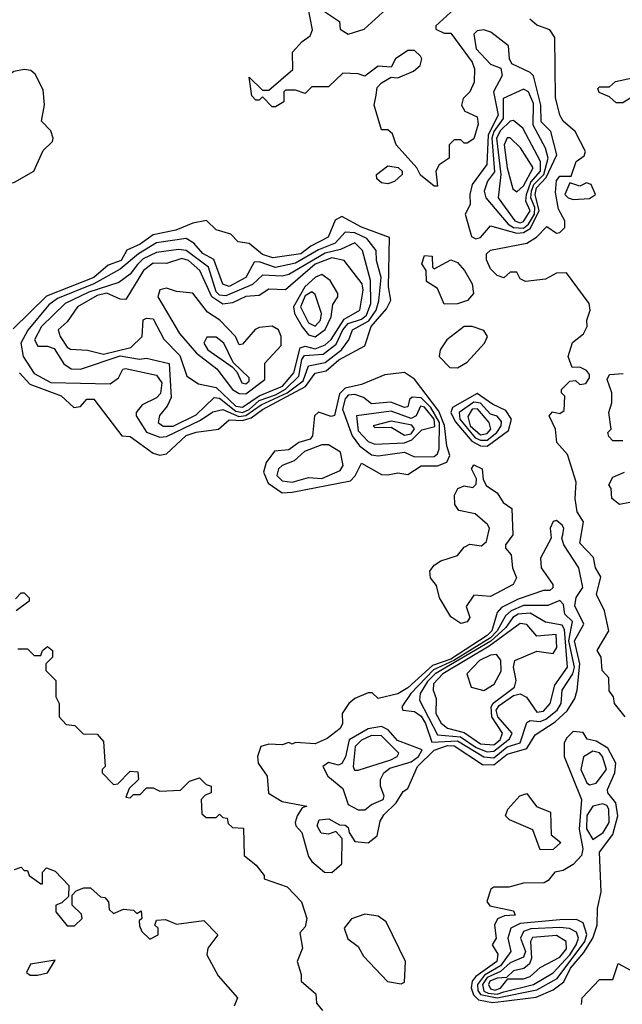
# Model space of a CAD drawing. Extents: x 2889633 to 3052318, y 540750 to 918690.
# Tile 610 of 656: x 2981261 to 2983084, y 845135 to 848114. Entities that reach past the tile are written whole.
import ezdxf

# ---------------------------------------------------------------- set-up
doc = ezdxf.new("R2010")
doc.units = 0

msp = doc.modelspace()

# ---------------------------------------------------------------- linework, layer by layer
at = {"layer": '0CON02XD'}
for points in [[(2982586.7, 848155), (2982520, 848095), (2982520, 848085), (2982545, 848072.5), (2982565, 848072.5), (2982630, 847985), (2982636.9, 847965), (2982635.7, 847924.3), (2982622.5, 847895), (2982602.5, 847875), (2982597.5, 847855), (2982607, 847837), (2982645, 847820), (2982648, 847798), (2982635, 847753.3), (2982615, 847740), (2982605, 847740), (2982595, 847750), (2982575, 847750), (2982560, 847735), (2982560, 847695), (2982530, 847675), (2982520, 847655), (2982525, 847610), (2982515, 847610), (2982473.6, 847643.6), (2982462.5, 847665), (2982400, 847735), (2982388.3, 847768.3), (2982375, 847780), (2982355, 847780), (2982333.3, 847855), (2982338.8, 847885), (2982342, 847908), (2982355, 847922.5), (2982385, 847940), (2982405, 847937.5), (2982451.7, 847958.3), (2982472.5, 847975), (2982477.5, 847995), (2982473, 848003), (2982455, 848020), (2982435, 848020), (2982397.5, 847995), (2982385, 847970), (2982345, 847972.5), (2982305, 847942.5), (2982285, 847950), (2982238.3, 847951.7), (2982195, 847910), (2982145, 847910), (2982125, 847890), (2982095, 847900), (2982065, 847900), (2982060, 847895), (2982060, 847865), (2982035, 847850), (2982025, 847850), (2981995, 847880), (2981985, 847870), (2981975, 847870), (2981963, 847883), (2981955, 847940), (2981995, 847900), (2982015, 847900), (2982087.5, 847962.5), (2982086.2, 848015), (2982115, 848047.5), (2982140, 848065), (2982146.7, 848083.3), (2982132.5, 848155)], [(2982174, 848144), (2982228.3, 848108.3), (2982230, 848085), (2982255, 848070), (2982302.5, 848085), (2982370, 848145)], [(2983092.5, 846005), (2983060, 846045), (2983057.5, 846065), (2983043.8, 846083.8), (2983042.5, 846122.5), (2983022.5, 846145), (2983020, 846185), (2983007.5, 846205), (2983043.3, 846265), (2983030, 846325), (2983005.8, 846375), (2983018.3, 846428.3), (2983002.5, 846455), (2982997, 846487), (2982955, 846530), (2982966.7, 846595), (2982947.5, 846625), (2982941.2, 846665), (2982943.8, 846715), (2982917.9, 846797.9), (2982886.2, 846835), (2982881.2, 846875), (2982862.5, 846915), (2982873, 846927), (2982895, 846922.5), (2982908.3, 846931.7), (2982910, 846975), (2982900, 846985), (2982900, 846995), (2982925, 847020), (2982941.7, 847021.7), (2982955, 847010), (2982973, 847013), (2982985, 847030), (2982985, 847040), (2982975, 847052.5), (2982955, 847062.5), (2982931.7, 847061.7), (2982920, 847095), (2982932.7, 847137.3), (2982966.4, 847163.6), (2982977.5, 847185), (2982976.7, 847205), (2982986.2, 847235), (2982983.8, 847255), (2982915, 847347.5), (2982885, 847346.7), (2982851.7, 847328.3), (2982791.2, 847321.2), (2982775, 847330), (2982765, 847350), (2982745, 847350), (2982725, 847332.5), (2982705, 847340), (2982685, 847360), (2982673, 847387), (2982673.3, 847405), (2982685, 847416), (2982795, 847438), (2982824.4, 847455.6), (2982855, 847487.5), (2982885, 847467.5), (2982895, 847470), (2982910, 847485), (2982910, 847505), (2982890.7, 847540.7), (2982881.2, 847591.2), (2982885, 847627.5), (2982895, 847640), (2982929.3, 847640.7), (2982944, 847685), (2982968.3, 847701.7), (2982972.5, 847715), (2982941.2, 847775), (2982905, 847806.2), (2982894.3, 847824.3), (2982881.7, 847878.3), (2982879.3, 848059.3), (2982865, 848082.5), (2982825, 848096.7), (2982804, 848115)], [(2982640.5, 847450.5), (2982655, 847454.3), (2982685, 847490), (2982765, 847468), (2982785, 847469.7), (2982805, 847482.1), (2982831.9, 847535), (2982820.4, 847585), (2982824.7, 847605), (2982853.9, 847636.1), (2982885.7, 847705), (2982867.5, 847775), (2982838.6, 847805), (2982837.5, 847855), (2982815, 847943.3), (2982805, 847953.8), (2982750, 847980), (2982742.5, 847995), (2982740, 848035), (2982686.1, 848076.1), (2982665, 848083.3), (2982645, 848080), (2982635, 848070), (2982642.2, 848025), (2982685, 847978.8), (2982716.7, 847966.7), (2982720, 847945), (2982694.4, 847895), (2982707.9, 847825), (2982678.2, 847765), (2982674.1, 847675.9), (2982630, 847615), (2982622.5, 847585), (2982623.8, 847555), (2982608, 847525), (2982627.7, 847457.7), (2982640.5, 847450.5)], [(2981235, 847618.8), (2981245, 847622), (2981304.2, 847655.8), (2981331.7, 847718.3), (2981360, 847745), (2981362.5, 847755), (2981355, 847777.5), (2981327, 847807), (2981335.9, 847855.9), (2981331.7, 847901.7), (2981308.3, 847948.3), (2981295, 847960), (2981275, 847962.5), (2981243, 847957), (2981205, 847927.5), (2981188, 847865), (2981145.7, 847824.3), (2981133.6, 847786.4), (2981148.1, 847745), (2981153.8, 847693.8), (2981185, 847667.5), (2981220, 847625), (2981235, 847618.8)], [(2983145, 847860), (2983130, 847865), (2983115, 847880), (2983085, 847862.5), (2983065, 847862.5), (2983045, 847880), (2983013.6, 847893.6), (2983010, 847905), (2983015, 847910), (2983045, 847910), (2983063, 847927), (2983115, 847937.5), (2983126.7, 847925), (2983130, 847905), (2983156.2, 847885), (2983155, 847870), (2983145, 847860)], [(2982785, 847483.2), (2982800, 847495), (2982817.8, 847525), (2982819.6, 847545), (2982806.8, 847575), (2982809.2, 847595), (2982816.1, 847615), (2982845.9, 847645), (2982860, 847695), (2982851.4, 847725), (2982814.4, 847795), (2982815, 847860), (2982800, 847895), (2982785, 847903.3), (2982723.8, 847875), (2982723.5, 847815), (2982695, 847775.7), (2982688.7, 847755), (2982697.1, 847652.9), (2982676.2, 847625), (2982666.2, 847595), (2982671.2, 847575), (2982738.6, 847495), (2982755, 847484.6), (2982785, 847483.2)], [(2982775, 847499.4), (2982785, 847503.1), (2982805.4, 847535), (2982792.2, 847565), (2982793.6, 847585), (2982807.4, 847622.6), (2982836.1, 847655), (2982836.7, 847685), (2982783.3, 847785), (2982755, 847808.8), (2982745, 847806.2), (2982715, 847778.1), (2982703.1, 847755), (2982716.5, 847645), (2982708, 847575), (2982758.8, 847505), (2982775, 847499.4)], [(2982765, 847592.5), (2982785, 847611.2), (2982814.2, 847665), (2982775.5, 847725.5), (2982745, 847756.7), (2982735, 847756.7), (2982726.2, 847735), (2982735.8, 847665), (2982752.3, 847602.3), (2982765, 847592.5)], [(2982375, 847616.7), (2982355, 847620), (2982341.7, 847631.7), (2982340, 847645), (2982375, 847671.2), (2982406.2, 847666.2), (2982417.5, 847655), (2982417.5, 847645), (2982395, 847623.8), (2982375, 847616.7)], [(2982935, 847570), (2982985, 847572.5), (2983002.5, 847585), (2982990, 847615), (2982975, 847620), (2982955, 847610), (2982925, 847620), (2982910, 847585), (2982920, 847575), (2982935, 847570)], [(2981685, 846796.2), (2981705, 846800), (2981765, 846855.8), (2981795, 846866), (2981862.5, 846875), (2981895, 846902.9), (2981935, 846900.8), (2981960.8, 846909.2), (2981995, 846934.4), (2982126, 847004), (2982155, 847044), (2982188.3, 847051.7), (2982226, 847085), (2982305, 847126.7), (2982324.4, 847185), (2982370.8, 847239.2), (2982384, 847265), (2982376.9, 847305), (2982380, 847455), (2982295, 847486.2), (2982235, 847518), (2982215, 847506.7), (2982194.2, 847455.8), (2982141.5, 847428.5), (2982111.2, 847405), (2982027, 847393), (2981995, 847402.9), (2981955, 847436.2), (2981921.7, 847441.7), (2981900, 847465), (2981855, 847477.5), (2981826.4, 847506.4), (2981785, 847498), (2981733.1, 847476.9), (2981665, 847462.5), (2981625, 847434.2), (2981585, 847416.7), (2981568, 847385), (2981528.9, 847371.1), (2981485, 847333.5), (2981342.5, 847277.5), (2981241.7, 847178.3)], [(2981685, 846850.8), (2981705, 846852.5), (2981808.2, 846901.8), (2981845, 846927.5), (2981875, 846934), (2981923.7, 846913.7), (2981945, 846915.9), (2981991.2, 846948.8), (2982070, 846985), (2982118.4, 847021.6), (2982135, 847066.2), (2982185, 847077.1), (2982234.6, 847115.4), (2982256.2, 847145), (2982268, 847175), (2982317.4, 847202.6), (2982338.9, 847235), (2982346.9, 847263.1), (2982354.2, 847334.2), (2982340, 847385), (2982338.8, 847415), (2982311.3, 847451.3), (2982275, 847468.9), (2982245, 847471.2), (2982215, 847437.1), (2982165, 847417.5), (2982095, 847376.7), (2982035, 847364.4), (2981985, 847380.8), (2981970, 847380), (2981945, 847333.8), (2981895, 847306.2), (2981875, 847313.3), (2981848.5, 847388.5), (2981815, 847406), (2981787.3, 847437.3), (2981765, 847452), (2981675, 847438.1), (2981620.8, 847405), (2981565, 847358.6), (2981485.3, 847314.7), (2981375, 847270), (2981349.3, 847250.7), (2981285.5, 847174.5), (2981264, 847135), (2981272, 847095), (2981305, 847043.3), (2981355, 847016), (2981535, 847012.5), (2981559.5, 847030.5), (2981573.3, 847056.7), (2981581.2, 847058.8), (2981675, 847038), (2981690.6, 847015), (2981687.4, 846982.6), (2981675, 846970), (2981631.7, 846948.3), (2981613.3, 846925), (2981613.3, 846915), (2981645, 846866.2), (2981685, 846850.8)], [(2981695, 846883.8), (2981725, 846884.4), (2981795, 846918.6), (2981849.5, 846970.5), (2981865, 846968.6), (2981915, 846928.9), (2981935, 846925.4), (2981955, 846934.6), (2981985, 846961.5), (2982035, 846978.7), (2982065, 846996.2), (2982105.5, 847035), (2982114, 847086), (2982122.1, 847097.9), (2982178.6, 847101.4), (2982217.9, 847132.1), (2982238.1, 847175), (2982255, 847194.3), (2982295, 847207.8), (2982309.8, 847220.2), (2982323.1, 847255), (2982321.9, 847325), (2982297.5, 847415), (2982275, 847438.8), (2982231.5, 847418.5), (2982185, 847407.5), (2982075, 847342.5), (2982055, 847337.5), (2981995, 847341.2), (2981965, 847312.5), (2981885, 847277.8), (2981865, 847280), (2981855, 847290), (2981832.5, 847365), (2981765, 847415.7), (2981741.7, 847418.3), (2981675, 847409.2), (2981635, 847390.6), (2981617.4, 847372.6), (2981595, 847344), (2981561.2, 847318.8), (2981470.6, 847289.4), (2981398.8, 847255), (2981327.1, 847185), (2981306.2, 847145), (2981316.4, 847126.4), (2981345, 847126.2), (2981365, 847118.8), (2981395, 847072.5), (2981417, 847057), (2981445, 847056.7), (2981565, 847097.1), (2981623.3, 847086.7), (2981645, 847090), (2981713.3, 847073.3), (2981718.8, 846971.2), (2981707.5, 846945), (2981683.9, 846916.1), (2981680, 846895), (2981695, 846883.8)], [(2981935, 846941.5), (2981985, 846976.1), (2982055.6, 847005), (2982090, 847045), (2982109.1, 847120.9), (2982124.4, 847125.6), (2982155, 847117.5), (2982185, 847130.5), (2982203.5, 847146.5), (2982242.1, 847207.9), (2982290, 847235), (2982300, 847295), (2982297.1, 847315), (2982242.5, 847385), (2982205, 847393.1), (2982155, 847373.8), (2982065, 847296.2), (2982015, 847298.8), (2981985, 847278.8), (2981945, 847276), (2981905, 847257.1), (2981875, 847253.3), (2981842.2, 847275), (2981805.8, 847355), (2981771.2, 847385), (2981751.2, 847391.2), (2981705, 847375.7), (2981665, 847377.1), (2981635.8, 847355), (2981582.5, 847267.5), (2981565, 847268), (2981525, 847286.7), (2981495, 847279.1), (2981435.8, 847245), (2981405, 847200), (2981377.5, 847175), (2981383.3, 847155), (2981405, 847123.3), (2981415, 847116.7), (2981466.4, 847113.6), (2981515, 847102.2), (2981597.6, 847122.4), (2981631.2, 847155), (2981634.2, 847205.8), (2981645, 847211.2), (2981665, 847208.8), (2981697.1, 847147.1), (2981745, 847098), (2981766.7, 847035), (2981802.3, 847012.3), (2981855, 847001.4), (2981914.4, 846945), (2981935, 846941.5)], [(2982545, 847253.3), (2982525, 847300), (2982491.7, 847321.7), (2982490, 847355), (2982477.5, 847375), (2982485, 847400), (2982508.3, 847398.3), (2982510, 847365), (2982515, 847360), (2982565, 847387.5), (2982585, 847378.8), (2982606, 847355), (2982630, 847315), (2982633.8, 847285), (2982615.7, 847264.3), (2982585, 847253.8), (2982545, 847253.3)], [(2982155, 847154.5), (2982185, 847176), (2982203.1, 847215), (2982208, 847252), (2982223.3, 847275), (2982223.3, 847285), (2982200, 847325), (2982175, 847342.5), (2982156.2, 847335), (2982123.5, 847305), (2982089.5, 847245), (2982091.9, 847225), (2982115, 847184.2), (2982135, 847160.6), (2982155, 847154.5)], [(2981945, 846981.8), (2982002.5, 847025), (2982002.5, 847075), (2982051.7, 847128.3), (2982052, 847155), (2982044, 847175), (2982025, 847186.9), (2981985, 847182.5), (2981973.3, 847176.7), (2981935, 847132.5), (2981925, 847130), (2981913.3, 847155), (2981866.2, 847205), (2981828.9, 847228.9), (2981785, 847286), (2981735, 847291.2), (2981705, 847301.2), (2981685, 847296.7), (2981678.8, 847275), (2981744.5, 847164.5), (2981796, 847105), (2981857.2, 847057.2), (2981904.4, 846995), (2981925, 846983.3), (2981945, 846981.8)], [(2982155, 847186.7), (2982171.2, 847205), (2982174, 847225), (2982155, 847282.5), (2982145, 847290), (2982125, 847278), (2982110.6, 847245), (2982135, 847196.7), (2982155, 847186.7)], [(2982585, 847060), (2982615, 847077.5), (2982666.7, 847135), (2982676.2, 847155), (2982665, 847173.3), (2982630, 847185), (2982605, 847185.7), (2982552.5, 847145), (2982532.5, 847115), (2982530, 847095), (2982561.7, 847061.7), (2982585, 847060)], [(2981945, 847012.5), (2981955, 847020), (2981955, 847030), (2981906.7, 847076.7), (2981878.8, 847135), (2981855, 847153.3), (2981827, 847153), (2981817.5, 847135), (2981830, 847115), (2981903.3, 847063.3), (2981918.3, 847048.3), (2981932.5, 847015), (2981945, 847012.5)], [(2981260, 847045), (2981291.5, 847011.5), (2981386.1, 846976.1), (2981425, 846940), (2981445, 846943.3), (2981464.1, 846965.9), (2981485.7, 846965.7), (2981570, 846855), (2981595, 846852.5), (2981665, 846802), (2981685, 846796.2)], [(2982055, 846682.5), (2982085, 846684), (2982261.7, 846718.3), (2982276.1, 846733.9), (2982295, 846772.5), (2982355, 846737.5), (2982375, 846736.7), (2982405, 846742.5), (2982435, 846737.5), (2982475, 846764), (2982525, 846764.3), (2982553.3, 846775), (2982562.5, 846795), (2982552.5, 846825), (2982546.2, 846886.2), (2982529.1, 846929.1), (2982455, 847026.2), (2982425, 847046.2), (2982365, 847039.2), (2982295, 847010), (2982245, 846999.4), (2982228, 846982), (2982213.3, 846916.7), (2982203.6, 846913.6), (2982165, 846926.7), (2982152.5, 846915), (2982146.2, 846855), (2982140, 846845), (2982105.8, 846834.2), (2982075, 846812.5), (2982031.7, 846808.3), (2982006.2, 846773.8), (2981998.8, 846745), (2982012.1, 846712.1), (2982055, 846682.5)], [(2983085, 846840), (2983055, 846840), (2983043, 846853), (2983040, 846865), (2983050, 846875), (2983043.3, 846925), (2983052.5, 846955), (2983052.5, 846985), (2983037.5, 847025), (2983045, 847040), (2983086.4, 847043.6)], [(2982455, 846790.8), (2982515, 846792.5), (2982525, 846800), (2982530, 846815), (2982530.6, 846895), (2982505, 846940.5), (2982475, 846970), (2982448, 846972), (2982440, 846965), (2982435, 846942.5), (2982425, 846940), (2982383.6, 846956.4), (2982325, 846952), (2982300.8, 846970.8), (2982275, 846980), (2982255, 846977.5), (2982245, 846966.2), (2982237.5, 846935), (2982266.9, 846855), (2982289.2, 846825), (2982325, 846797.5), (2982345.8, 846794.2), (2982425, 846805.8), (2982455, 846790.8)], [(2982675, 846823.3), (2982739.3, 846870.7), (2982748.6, 846905), (2982731.3, 846931.3), (2982690.7, 846950.7), (2982645, 846982.5), (2982569.7, 846940.3), (2982565.6, 846925), (2982578.1, 846898.1), (2982628.4, 846838.4), (2982655, 846824.5), (2982675, 846823.3)], [(2982335, 846830), (2982425, 846833.3), (2982447.3, 846842.7), (2982477.4, 846872.6), (2982517.1, 846882.9), (2982515, 846905.6), (2982485, 846941.9), (2982473.8, 846945), (2982460, 846915), (2982445, 846907.5), (2982385, 846928.9), (2982280, 846915), (2982285, 846870), (2982315, 846838), (2982335, 846830)], [(2982655, 846841.5), (2982675, 846842.1), (2982704.4, 846865), (2982717.5, 846885), (2982718.3, 846898.3), (2982705, 846913.8), (2982685, 846920.8), (2982655, 846953.1), (2982635, 846957.1), (2982590.8, 846925), (2982592.5, 846905), (2982638.6, 846848.6), (2982655, 846841.5)], [(2982655, 846857.3), (2982675, 846861.9), (2982685.6, 846875), (2982681.4, 846895), (2982646, 846936), (2982630, 846935), (2982616.6, 846913.4), (2982623.8, 846885), (2982655, 846857.3)], [(2982425, 846857.1), (2982445, 846861.1), (2982455.6, 846875.6), (2982447.4, 846887.4), (2982385, 846898.8), (2982330, 846885), (2982335, 846880), (2982385, 846881.2), (2982425, 846857.1)], [(2982085, 846714.3), (2982135, 846728.8), (2982175, 846725.7), (2982230.5, 846749.5), (2982239.2, 846765), (2982231.2, 846805), (2982195, 846828), (2982175, 846828), (2982122.6, 846807.4), (2982091.2, 846778.8), (2982054.5, 846765.5), (2982043.8, 846755), (2982038.8, 846735), (2982055, 846718.8), (2982085, 846714.3)], [(2982595, 846287.5), (2982565, 846307.5), (2982531.2, 846365), (2982521.7, 846401.7), (2982503.8, 846425), (2982501.2, 846445), (2982515, 846463.3), (2982535, 846476.7), (2982585, 846492.5), (2982605, 846517.5), (2982623, 846527), (2982658.3, 846521.7), (2982673.3, 846535), (2982682.5, 846575), (2982676.4, 846586.4), (2982638.8, 846618.8), (2982589.3, 846629.3), (2982577, 846647), (2982576.2, 846675), (2982586.7, 846695), (2982605, 846703.3), (2982631.7, 846698.3), (2982641.7, 846708.3), (2982642.5, 846725), (2982627.5, 846755), (2982635, 846766.7), (2982660, 846755), (2982663, 846723), (2982673.3, 846703.3), (2982705, 846682.5), (2982723.6, 846653.6), (2982750, 846635), (2982752.5, 846555), (2982730, 846525), (2982730, 846515), (2982747.5, 846495), (2982752, 846455), (2982764, 846425), (2982753.8, 846405), (2982685, 846369.2), (2982635, 846373.3), (2982611.7, 846338.3), (2982622.5, 846305), (2982615, 846292.5), (2982595, 846287.5)], [(2983107, 846653), (2983075, 846647.5), (2983052.5, 846665), (2983050, 846695), (2983043, 846707), (2983055, 846730), (2983090, 846745)], [(2982205, 845534.2), (2982235, 845560), (2982236.4, 845636.4), (2982217.5, 845657.5), (2982195, 845650), (2982173.1, 845653.1), (2982161.2, 845675), (2982166.4, 845693.6), (2982196.4, 845696.4), (2982228.3, 845678.3), (2982245, 845677.5), (2982255, 845670), (2982257.5, 845655), (2982275, 845627.5), (2982315, 845623.8), (2982342, 845645), (2982351.2, 845688.8), (2982362.1, 845707.9), (2982400, 845745), (2982420.7, 845779.3), (2982435, 845787.5), (2982464.3, 845855), (2982515, 845903.5), (2982555, 845917.7), (2982575, 845917.3), (2982660.5, 845860.5), (2982695, 845860), (2982735, 845891.4), (2982795, 845908.6), (2982820, 845950), (2982880.8, 845989.2), (2982916.6, 846023.4), (2982939.7, 846060.3), (2982947.5, 846085), (2982955.4, 846165), (2982938.9, 846235), (2982967.1, 846285), (2982940.3, 846340.3), (2982944.2, 846365.8), (2982963.9, 846396.1), (2982952.7, 846455), (2982906.7, 846525), (2982900.8, 846545), (2982904.3, 846555.7), (2982906.9, 846575), (2982902, 846585), (2982885, 846598.8), (2982874.3, 846595.7), (2982866, 846575), (2982868.8, 846545), (2982836, 846485), (2982838, 846455), (2982873.3, 846405), (2982873.3, 846395), (2982865, 846386.7), (2982845, 846386.7), (2982769.1, 846360.9), (2982718.8, 846335), (2982705, 846320), (2982689.6, 846265), (2982675, 846250.8), (2982565, 846179.7), (2982509.9, 846160.1), (2982435, 846092.9), (2982405, 846074.2), (2982345, 846060), (2982327, 846077), (2982315, 846077.5), (2982275, 846060), (2982256.2, 846045), (2982236.2, 846015), (2982237.5, 845985), (2982230.7, 845969.3), (2982190.7, 845939.3), (2982155, 845923.3), (2982095, 845927.5), (2982085, 845922.5), (2982075, 845927.5), (2982055, 845920), (2982015, 845922.5), (2981990, 845915), (2981980, 845885), (2981982.5, 845865), (2982010, 845825), (2982014.1, 845774.1), (2982055, 845748.8), (2982130, 845735), (2982115, 845730), (2982100, 845705), (2982093.8, 845685), (2982096.7, 845675), (2982114, 845655), (2982135, 845582.5), (2982145, 845566.7), (2982183.3, 845535), (2982205, 845534.2)], [(2981248.3, 846361.7), (2981265, 846380), (2981275, 846380), (2981290, 846365), (2981290, 846355), (2981250, 846325)], [(2982695, 845880.5), (2982735, 845914.5), (2982775, 845926.2), (2982795, 845987.5), (2982805, 845993.3), (2982835, 845990.6), (2982852, 845998), (2982887.1, 846025), (2982898.6, 846045), (2982902, 846085), (2982934.4, 846135), (2982939.1, 846155), (2982922.5, 846235), (2982932.9, 846292.9), (2982910, 846315), (2982906.2, 846345), (2982895, 846356.7), (2982858.3, 846341.7), (2982785, 846341.5), (2982747.5, 846325), (2982730, 846310), (2982705.4, 846265), (2982685, 846244.1), (2982574.6, 846175), (2982513.1, 846146.9), (2982444.4, 846075), (2982416.7, 846035), (2982420, 846025), (2982455, 846021.4), (2982475, 846007.1), (2982488.8, 845985), (2982507.7, 845927.7), (2982585, 845932.1), (2982665, 845883.3), (2982695, 845880.5)], [(2982675, 845899.1), (2982695, 845900.5), (2982742.2, 845937.8), (2982750.8, 845955), (2982707.1, 846005), (2982702.3, 846025), (2982710.8, 846039.2), (2982755, 846069.1), (2982775, 846074.4), (2982793.8, 846063.8), (2982825, 846019.2), (2982845, 846022), (2982866, 846045), (2982879.3, 846100.7), (2982918.1, 846155), (2982908.9, 846268.9), (2982902.2, 846282.2), (2982851.2, 846291.2), (2982805, 846318.6), (2982768.8, 846315), (2982752.9, 846305), (2982731.5, 846275), (2982686.5, 846233.5), (2982517.8, 846135), (2982495, 846111.9), (2982472.5, 846075), (2982470, 846055), (2982525, 845950.8), (2982594.7, 845944.7), (2982642, 845912), (2982675, 845899.1)], [(2982695, 845920), (2982714.3, 845935), (2982721.4, 845955), (2982689.5, 846005), (2982687.3, 846035), (2982693.4, 846046.6), (2982757.5, 846095), (2982762.9, 846115), (2982754.5, 846155), (2982758.8, 846175), (2982825, 846203.8), (2982875, 846196.7), (2982885.7, 846214.3), (2982883.8, 846253.8), (2982825, 846248.8), (2982795, 846283.8), (2982775, 846287.5), (2982681.5, 846218.5), (2982541.4, 846135), (2982512.9, 846105), (2982511.2, 846085), (2982520.5, 846060.5), (2982520, 846015), (2982535.8, 845985.8), (2982555, 845970), (2982605, 845957.3), (2982655, 845922.9), (2982695, 845920)], [(2981255, 846210), (2981285, 846210), (2981305, 846190), (2981325, 846190), (2981330, 846205), (2981345, 846217.5), (2981360, 846205), (2981360, 846185), (2981340, 846165), (2981340, 846145), (2981370, 846115), (2981370, 846065), (2981380, 846045), (2981380, 846005), (2981401.7, 845981.7), (2981428.3, 845978.3), (2981453, 845953), (2981495, 845952.5), (2981515, 845930), (2981520, 845855), (2981510, 845845), (2981510, 845835), (2981545, 845800), (2981558.3, 845801.7), (2981595, 845840), (2981618.3, 845838.3), (2981620, 845815), (2981591.7, 845788.3), (2981581.7, 845761.7), (2981595, 845760), (2981605, 845770), (2981625, 845770), (2981645, 845790), (2981665, 845790), (2981685, 845780), (2981747, 845783), (2981775, 845810), (2981805, 845820), (2981825, 845800), (2981840, 845795), (2981840, 845775), (2981821.7, 845768.3), (2981810, 845755), (2981811.7, 845711.7), (2981825, 845700), (2981855, 845700), (2981865, 845710), (2981875, 845700), (2981888.3, 845698.3), (2981891.7, 845681.7), (2981905, 845670), (2981938.3, 845668.3), (2981940, 845585), (2981976.4, 845556.4), (2982000, 845525), (2982000, 845515), (2982070.5, 845490.5), (2982113.8, 845445), (2982130, 845395), (2982125, 845370), (2982108.3, 845351.7), (2982116.7, 845305), (2982100, 845265), (2982112.5, 845225), (2982112.5, 845205), (2982157, 845167), (2982158.3, 845138.3), (2982176.7, 845116.7)], [(2982665, 846084.2), (2982696.4, 846103.6), (2982717.4, 846142.6), (2982716.2, 846176.2), (2982702.9, 846192.9), (2982685, 846191.1), (2982652, 846175), (2982613.8, 846135), (2982626.7, 846095), (2982665, 846084.2)], [(2982305, 845723.3), (2982325, 845740), (2982360, 845755), (2982363.3, 845765), (2982352.5, 845795), (2982352.5, 845815), (2982362, 845835), (2982380.6, 845849.4), (2982445, 845868.6), (2982467.1, 845885), (2982478.8, 845905), (2982403.6, 845933.6), (2982375.8, 845965.8), (2982355.6, 845975.6), (2982315, 845968.1), (2982258, 845935), (2982246.3, 845883.7), (2982235, 845864), (2982225, 845858.8), (2982195, 845866.7), (2982177.5, 845855), (2982193.3, 845825), (2982238.3, 845788.3), (2982255, 845740), (2982285, 845723.8), (2982305, 845723.3)], [(2982690.7, 845140.7), (2982725, 845144.4), (2982822.8, 845157.2), (2982875, 845178.6), (2982907.1, 845202.9), (2982926.7, 845245), (2982967.6, 845292.4), (2982994.4, 845335), (2983008, 845375), (2983008.8, 845425), (2983020, 845475), (2983014.3, 845595), (2983055, 845648.8), (2983070, 845705), (2983064.3, 845745), (2983040, 845775), (2983038.8, 845785), (2983060.8, 845835), (2983064, 845865), (2983039.8, 845909.8), (2983005, 845931.4), (2982977.5, 845937.5), (2982965, 845957.5), (2982935, 845960), (2982915, 845940), (2982907.5, 845925), (2982907.5, 845885), (2982960, 845755), (2982953.5, 845665), (2982964.3, 845605), (2982960.8, 845585), (2982935, 845558), (2982905, 845540), (2982880, 845535), (2982860, 845510), (2982847, 845503), (2982785, 845501.4), (2982740.5, 845489.5), (2982695, 845490), (2982686.4, 845483.6), (2982673.6, 845446.4), (2982683, 845433), (2982755, 845417.5), (2982760, 845405), (2982727, 845403), (2982706.7, 845393.3), (2982696.7, 845375), (2982702.5, 845335), (2982690, 845315), (2982707.1, 845287.1), (2982704.2, 845265), (2982640.8, 845219.2), (2982629.2, 845205), (2982626.7, 845185), (2982633.6, 845163.6), (2982648.9, 845148.9), (2982690.7, 845140.7)], [(2982285, 845843.8), (2982383.3, 845875), (2982402.5, 845885), (2982407.5, 845895), (2982355, 845947.5), (2982325, 845948.6), (2982295, 845934.2), (2982275.8, 845915), (2982270, 845855), (2982273.8, 845843.8), (2982285, 845843.8)], [(2982985, 845798.8), (2983005, 845803.8), (2983035.6, 845845.6), (2983023.8, 845885), (2983015, 845896), (2982995, 845901.2), (2982966.4, 845883.6), (2982958, 845845), (2982976.7, 845805), (2982985, 845798.8)], [(2982835, 845602.5), (2982813, 845663), (2982743, 845693), (2982730, 845705), (2982737.5, 845725), (2982773.9, 845766.1), (2982795, 845772.5), (2982823.9, 845733.9), (2982866.2, 845716.2), (2982868.3, 845648.3), (2982897.5, 845625), (2982875, 845603.3), (2982835, 845602.5)], [(2982995, 845633.3), (2983025.5, 845654.5), (2983044.2, 845685), (2983042.5, 845725), (2983036.6, 845736.6), (2983025, 845742), (2982995, 845734.2), (2982976.1, 845706.1), (2982975.8, 845665.8), (2982995, 845633.3)], [(2981245, 845542.5), (2981265, 845550), (2981275, 845540), (2981285, 845540), (2981290, 845525), (2981325, 845500), (2981330, 845500), (2981330, 845535), (2981341.7, 845548.3), (2981368.3, 845538.3), (2981410, 845495), (2981408.3, 845461.7), (2981388.3, 845441.7), (2981370, 845435), (2981370, 845415), (2981405, 845372.5), (2981427, 845373), (2981450, 845395), (2981448.3, 845408.3), (2981420, 845435), (2981420, 845465), (2981431.7, 845478.3), (2981455, 845487.5), (2981475, 845487.5), (2981505, 845460), (2981518.3, 845458.3), (2981530, 845445), (2981531.7, 845421.7), (2981545, 845410), (2981575, 845422.5), (2981605, 845420), (2981615, 845410), (2981628.3, 845418.3), (2981630, 845395), (2981622.5, 845387.5), (2981623, 845373), (2981630, 845355), (2981655, 845332.5), (2981680, 845345), (2981680, 845365), (2981670, 845375), (2981675, 845390), (2981701.7, 845391.7), (2981735, 845377.5), (2981818.3, 845388.3), (2981860, 845345), (2981830, 845305), (2981827.5, 845285), (2981861.7, 845221.7), (2981920, 845155), (2981910, 845130)], [(2982415, 845196.7), (2982425, 845202.5), (2982428, 845265), (2982370, 845385), (2982345, 845402), (2982305, 845407.5), (2982265, 845394), (2982242.5, 845365), (2982253.6, 845333.6), (2982285, 845310), (2982301.2, 845281.2), (2982373.9, 845203.9), (2982415, 845196.7)], [(2982705, 845154.7), (2982825, 845178.5), (2982886.7, 845213.3), (2982970.5, 845325), (2982976.5, 845346.5), (2982965, 845381.2), (2982945, 845391.4), (2982895, 845390.8), (2982775, 845379.5), (2982746.2, 845365), (2982737.5, 845335), (2982746.7, 845295), (2982715, 845251.5), (2982666.8, 845223.2), (2982646.1, 845195), (2982646.6, 845176.6), (2982654.7, 845164.8), (2982705, 845154.7)], [(2982705, 845165.9), (2982725, 845173.2), (2982815, 845195.6), (2982875, 845230.8), (2982925.5, 845285), (2982944.4, 845315), (2982950.8, 845335), (2982945, 845353.3), (2982924.3, 845364.3), (2982895, 845367.5), (2982806.7, 845363.3), (2982784.4, 845355.6), (2982775.8, 845335), (2982790.5, 845295), (2982785, 845278), (2982745, 845260.6), (2982715.8, 845234.2), (2982675, 845216), (2982660.8, 845195), (2982665.3, 845175.3), (2982678.4, 845168.4), (2982705, 845165.9)], [(2982698.3, 845178.3), (2982715, 845183.6), (2982737.5, 845212.5), (2982785, 845212.5), (2982805, 845218.8), (2982835, 845246.7), (2982895, 845277.5), (2982915, 845303.3), (2982913.8, 845325), (2982885, 845343.8), (2982812.5, 845337.5), (2982805.8, 845325), (2982809.2, 845275), (2982802.7, 845257.3), (2982786.2, 845243.8), (2982755, 845236), (2982733.8, 845216.2), (2982705, 845214.4), (2982683.3, 845205), (2982678.9, 845195), (2982685, 845182.2), (2982698.3, 845178.3)], [(2981293, 845223), (2981315, 845223.3), (2981345, 845230), (2981368.3, 845268.3), (2981293.6, 845256.4), (2981281.7, 845231.7), (2981293, 845223)], [(2982960, 845135), (2982962.5, 845155), (2983015, 845210), (2983055, 845210), (2983071.7, 845258.3), (2983108.3, 845238.3)]]:
    msp.add_lwpolyline(points, dxfattribs=at)

doc.saveas('drawing.dxf')
